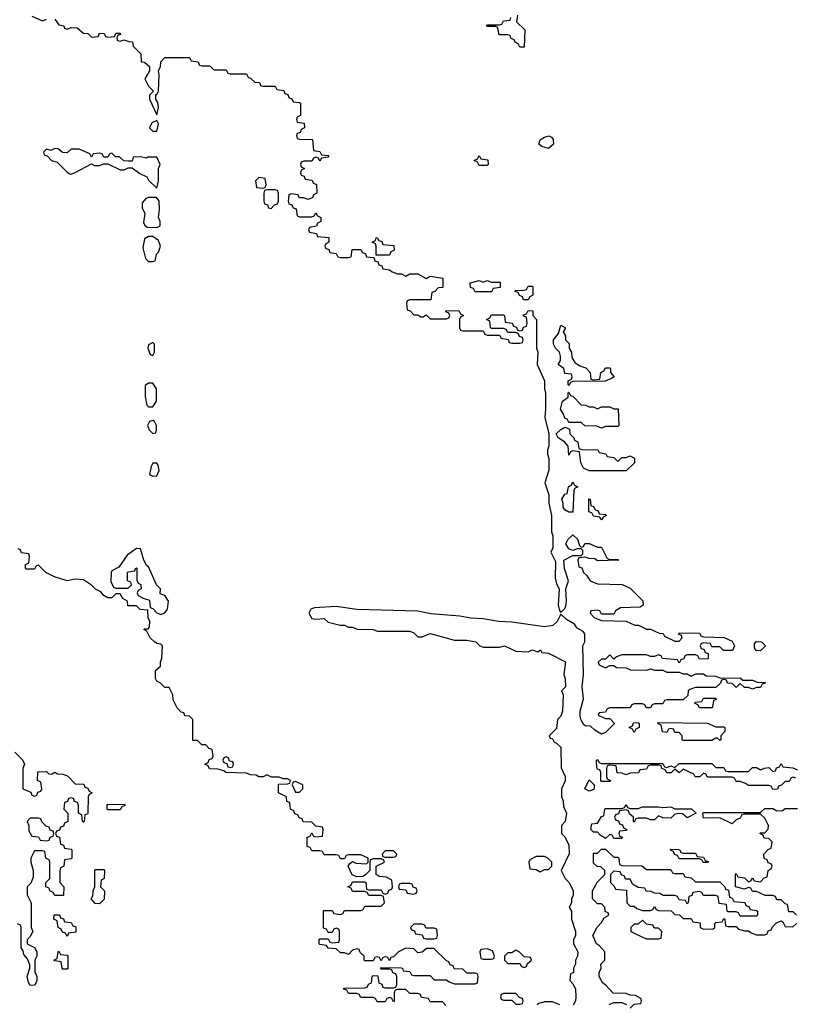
# Model space of a CAD drawing. Header units: inches. Extents: x 2701323 to 2964515, y 494916 to 722124.
# Tile 277 of 656: x 2819118 to 2822910, y 621773 to 626600. Entities that reach past the tile are written whole.
import ezdxf

# ---------------------------------------------------------------- set-up
doc = ezdxf.new("R2010")
doc.units = ezdxf.units.IN
doc.header["$MEASUREMENT"] = 0
doc.layers.add('C8612', color=7, linetype='Continuous')
doc.layers.add('C8622', color=7, linetype='Continuous')

msp = doc.modelspace()

# ---------------------------------------------------------------- linework, layer by layer
at = {"layer": 'C8612', "color": 2, "elevation": 2}
for points in [[(2819178, 626618), (2819230, 626594), (2819250, 626602)], [(2819290, 626602), (2819310, 626574), (2819334, 626570), (2819338, 626558), (2819350, 626554), (2819370, 626562), (2819399.6, 626559.6), (2819430, 626534), (2819452.7, 626532.7), (2819470, 626514), (2819502, 626518), (2819510, 626534), (2819531.6, 626531.6), (2819538, 626518), (2819550, 626514), (2819582, 626518), (2819590, 626534), (2819610, 626534), (2819612.7, 626527.3), (2819598, 626522), (2819594, 626510), (2819598, 626498), (2819610, 626494), (2819630, 626502), (2819652.7, 626492.7), (2819671.1, 626491.1), (2819674, 626470), (2819712, 626432), (2819714, 626394), (2819730, 626392), (2819754, 626370), (2819754, 626350), (2819731.3, 626310), (2819750, 626274), (2819774, 626250), (2819754, 626230), (2819754, 626210), (2819790, 626134), (2819798, 626170), (2819794.6, 626194.6), (2819786, 626210), (2819786, 626234), (2819790, 626234), (2819798, 626250), (2819802, 626330), (2819798, 626350), (2819808, 626370), (2819810, 626394), (2819830, 626414), (2819950, 626414), (2819958, 626398), (2819992.7, 626392.7), (2819998, 626378), (2820000, 626377.3)], [(2820000, 623056), (2819990, 623066), (2819967.3, 623067.3), (2819966, 623170), (2819950, 623186), (2819927.3, 623187.3), (2819922, 623202), (2819910, 623206), (2819890, 623226), (2819870, 623266), (2819868, 623290), (2819850, 623326), (2819830, 623326), (2819808.4, 623348.4), (2819790, 623358), (2819784, 623370), (2819784, 623410), (2819808.4, 623431.6), (2819808.9, 623451.1), (2819815.3, 623470), (2819818, 623530), (2819810, 623538), (2819790, 623542), (2819778, 623550), (2819758, 623570), (2819742, 623602), (2819726, 623610), (2819730, 623614), (2819750, 623614), (2819754.6, 623625.4), (2819755.3, 623650), (2819748, 623668), (2819746, 623706), (2819708.4, 623708.4), (2819690, 623726), (2819647.3, 623727.3), (2819646, 623750), (2819623.1, 623763.1), (2819610, 623786), (2819590, 623786), (2819570, 623766), (2819550, 623766), (2819530, 623778), (2819515.3, 623795.3), (2819490, 623808.7), (2819470, 623828.7), (2819430, 623854), (2819390, 623858), (2819350, 623848.7), (2819288.9, 623868.9), (2819246, 623890), (2819210, 623926), (2819198, 623922), (2819190, 623906), (2819150, 623906), (2819146, 623910), (2819146, 623930), (2819162, 623938), (2819166, 623970), (2819162, 623982), (2819127.3, 623987.3), (2819122, 624002), (2819110, 624006)], [(2819094, 623010), (2819131.1, 622971.1), (2819142, 622950), (2819134, 622930), (2819134, 622830), (2819172.7, 622812.7), (2819178, 622798), (2819190, 622794), (2819202, 622798), (2819207.3, 622812.7), (2819222, 622818), (2819226, 622830), (2819222, 622862), (2819206, 622870), (2819207.3, 622912.7), (2819250, 622914), (2819262, 622902), (2819276.4, 622903.6), (2819290, 622912), (2819303.6, 622903.6), (2819330, 622902), (2819352.7, 622892.7), (2819390, 622854), (2819432.7, 622852.7), (2819438, 622838), (2819452.7, 622832.7), (2819458, 622818), (2819474, 622810), (2819458, 622802), (2819454, 622790), (2819452.7, 622712.7), (2819450, 622706), (2819438, 622702), (2819434, 622670), (2819430, 622666), (2819426, 622670), (2819422, 622702), (2819406, 622710), (2819406, 622750), (2819402, 622762), (2819387.3, 622767.3), (2819382, 622782), (2819370, 622786), (2819358, 622782), (2819352.7, 622767.3), (2819338, 622762), (2819334, 622730), (2819354, 622710), (2819354, 622670), (2819338, 622662), (2819332.7, 622647.3), (2819318, 622642), (2819312.7, 622627.3), (2819298, 622622), (2819294, 622610), (2819298, 622598), (2819312.7, 622592.7), (2819318, 622558), (2819332.7, 622552.7), (2819338, 622538), (2819370, 622534), (2819374, 622530), (2819374, 622490), (2819370, 622486), (2819338, 622482), (2819334, 622450), (2819318, 622442), (2819314, 622430), (2819314, 622370), (2819334, 622350), (2819332.7, 622307.3), (2819290, 622306), (2819282, 622322), (2819266, 622330), (2819262, 622342), (2819246, 622350), (2819246, 622370), (2819266, 622390), (2819266, 622470), (2819262, 622482), (2819246, 622490), (2819242, 622522), (2819230, 622526), (2819190, 622526), (2819172, 622490), (2819172, 622470), (2819184.7, 622430), (2819183.6, 622396.4), (2819172.7, 622367.3), (2819154, 622350), (2819154, 622310), (2819174, 622270), (2819174, 622150), (2819182, 622130), (2819170, 622106), (2819154, 622090), (2819154, 622070), (2819191.1, 622051.1), (2819202, 622030), (2819202, 622010), (2819192, 621990), (2819192.7, 621932.7), (2819202, 621910), (2819202, 621890), (2819192.7, 621867.3), (2819170, 621866), (2819160.4, 621880.4), (2819155.3, 621910), (2819168, 621950), (2819167.3, 621967.3), (2819156.4, 621996.4), (2819138, 622018), (2819135.3, 622035.3), (2819126, 622050), (2819126, 622150), (2819122, 622162), (2819107.3, 622167.3)]]:
    msp.add_lwpolyline(points, dxfattribs=at)
for points in [[(2819790, 626106), (2819766, 626094), (2819754, 626070), (2819770, 626054), (2819790, 626054), (2819798, 626090)], [(2819290, 625968), (2819270, 625958), (2819250, 625966), (2819234, 625950), (2819238, 625938), (2819252.7, 625932.7), (2819274, 625910), (2819302, 625902), (2819350, 625852), (2819363.6, 625843.6), (2819370, 625842), (2819390, 625851.3), (2819470, 625894), (2819484.7, 625884.7), (2819510, 625884.7), (2819530, 625894), (2819550, 625894), (2819610, 625864.7), (2819630, 625864.7), (2819650, 625874), (2819670, 625874), (2819706.4, 625846.4), (2819742, 625830), (2819750, 625814), (2819790, 625774), (2819798, 625810), (2819798, 625870), (2819806, 625890), (2819790, 625926), (2819746, 625926), (2819738, 625922), (2819710, 625928), (2819674, 625926), (2819670, 625906), (2819650, 625906), (2819628.4, 625908.4), (2819607.3, 625927.3), (2819588, 625928), (2819570, 625946), (2819558, 625942), (2819550, 625926), (2819530, 625926), (2819522, 625942), (2819510, 625946), (2819478, 625942), (2819470, 625926), (2819462, 625942), (2819410, 625966), (2819370, 625966), (2819350, 625948), (2819328.4, 625948.4), (2819307.3, 625967.3)], [(2819750, 625729), (2819736, 625724), (2819718, 625702), (2819718, 625678), (2819731.3, 625650), (2819725.4, 625605.4), (2819730, 625594), (2819743.6, 625583.6), (2819790, 625582), (2819806, 625590), (2819806, 625610), (2819798, 625630), (2819804, 625670), (2819802, 625710), (2819788.7, 625728.7)], [(2819770, 625538), (2819750, 625538), (2819730, 625526), (2819722, 625482), (2819734, 625430), (2819750, 625414), (2819770, 625414), (2819782, 625418), (2819788, 625450), (2819799, 625461), (2819808.7, 625490), (2819798, 625518)], [(2819770, 625018), (2819750, 625006), (2819746, 624990), (2819758, 624958), (2819770, 624954), (2819778, 624970), (2819778, 625010)], [(2819770, 624818), (2819750, 624818), (2819732.7, 624807.3), (2819732.7, 624752.7), (2819742, 624710), (2819750, 624702), (2819770, 624702), (2819788, 624730), (2819788, 624790)], [(2819770, 624635.3), (2819754, 624630), (2819744.7, 624610), (2819752, 624590), (2819770, 624572), (2819786, 624574), (2819788, 624590), (2819788, 624610), (2819778, 624630)], [(2819790, 624426), (2819770, 624426), (2819762, 624410), (2819754, 624370), (2819770, 624362), (2819790, 624364.7), (2819802, 624390), (2819796.4, 624416.4)], [(2819690, 624008), (2819645.2, 623974.8), (2819603.6, 623916.4), (2819570, 623898), (2819566, 623890), (2819565.4, 623845.4), (2819578, 623818), (2819590, 623814), (2819650, 623814), (2819666, 623830), (2819662, 623842), (2819646, 623850), (2819646, 623890), (2819650, 623894), (2819682, 623898), (2819686, 623910), (2819692.7, 623912.7), (2819692.7, 623852.7), (2819698, 623838), (2819711.3, 623831.3), (2819714, 623810), (2819698, 623802), (2819694, 623790), (2819698, 623778), (2819723.6, 623763.6), (2819754, 623754), (2819758, 623718), (2819770, 623714), (2819790, 623692), (2819810, 623684.7), (2819830, 623692), (2819842, 623710), (2819848, 623750), (2819830, 623778), (2819806, 623786), (2819808, 623810), (2819788, 623830), (2819750, 623918), (2819742, 623922), (2819726, 623950), (2819710, 624006)], [(2819550, 622726), (2819546, 622730), (2819546, 622750), (2819550, 622754), (2819632.7, 622752.7), (2819632.7, 622747.3), (2819618, 622742), (2819610, 622726)], [(2819210, 622686), (2819170, 622686), (2819154, 622670), (2819162, 622650), (2819163.6, 622623.6), (2819178, 622598), (2819210, 622594), (2819218, 622578), (2819250, 622574), (2819262, 622578), (2819267.3, 622592.7), (2819282, 622598), (2819286, 622610), (2819282, 622622), (2819267.3, 622627.3), (2819262, 622642), (2819247.3, 622647.3), (2819227.3, 622667.3), (2819222, 622682)], [(2819510, 622266), (2819487.3, 622267.3), (2819468, 622290), (2819476.4, 622303.6), (2819478, 622330), (2819486, 622350), (2819486, 622430), (2819490, 622434), (2819530, 622434), (2819534, 622430), (2819532, 622390), (2819518, 622382), (2819514, 622350), (2819534, 622330), (2819532, 622288)], [(2819350, 622106), (2819342, 622122), (2819327.3, 622127.3), (2819322, 622142), (2819306, 622150), (2819302, 622182), (2819286, 622190), (2819287.3, 622212.7), (2819312.7, 622212.7), (2819318, 622198), (2819332.7, 622192.7), (2819338, 622178), (2819370, 622174), (2819378, 622158), (2819392.7, 622152.7), (2819392.7, 622127.3), (2819358, 622122)], [(2819330, 621946), (2819326, 621950), (2819322, 621982), (2819290, 621986), (2819286, 621990), (2819302, 621998), (2819306, 622030), (2819310, 622034), (2819318, 622018), (2819350, 622014), (2819354, 622010), (2819354, 621950), (2819350, 621946)]]:
    msp.add_lwpolyline(points, close=True, dxfattribs=at)
at = {"layer": 'C8622', "color": 2, "elevation": 2}
for points in [[(2821558, 626622), (2821554, 626590), (2821594, 626550), (2821590, 626466), (2821570, 626466), (2821562, 626482), (2821546, 626490), (2821542, 626502), (2821526, 626510), (2821522, 626522), (2821510, 626526), (2821470, 626526), (2821466, 626530), (2821462, 626562), (2821450, 626566), (2821410, 626566), (2821406, 626570), (2821410, 626574), (2821470, 626574), (2821482, 626578), (2821490, 626594), (2821522, 626598), (2821526, 626610)], [(2820000, 626377.3), (2820010, 626374), (2820050, 626374), (2820070, 626354), (2820130, 626354), (2820138, 626338), (2820150, 626334), (2820230, 626334), (2820238, 626318), (2820250, 626314), (2820270, 626294), (2820292.7, 626292.7), (2820298, 626278), (2820310, 626274), (2820370, 626274), (2820378, 626258), (2820412.7, 626252.7), (2820418, 626238), (2820432.7, 626232.7), (2820438, 626218), (2820452.7, 626212.7), (2820458, 626198), (2820490, 626194), (2820494, 626190), (2820494, 626130), (2820478, 626122), (2820474, 626110), (2820478, 626098), (2820512.7, 626092.7), (2820514, 626070), (2820498, 626062), (2820492.7, 626047.3), (2820478, 626042), (2820474, 626030), (2820478, 626018), (2820490, 626014), (2820552.7, 626012.7), (2820558, 625958), (2820590, 625954), (2820598, 625938), (2820630, 625934), (2820634, 625930), (2820630, 625926), (2820598, 625922), (2820590, 625906), (2820582, 625922), (2820570, 625926), (2820558, 625922), (2820550, 625906), (2820510, 625906), (2820498, 625902), (2820494, 625890), (2820498, 625878), (2820514, 625870), (2820498, 625862), (2820494, 625850), (2820498, 625838), (2820512.7, 625832.7), (2820518, 625818), (2820550, 625814), (2820558, 625798), (2820572.7, 625792.7), (2820574, 625750), (2820558, 625742), (2820552.7, 625727.3), (2820530, 625718), (2820510, 625726), (2820490, 625726), (2820482, 625742), (2820450, 625746), (2820438, 625742), (2820434, 625710), (2820438, 625698), (2820452.7, 625692.7), (2820458, 625678), (2820472.7, 625672.7), (2820478, 625638), (2820490, 625634), (2820550, 625634), (2820562, 625638), (2820570, 625654), (2820578, 625638), (2820594, 625630), (2820594, 625610), (2820578, 625602), (2820572.7, 625587.3), (2820538, 625582), (2820534, 625570), (2820538, 625558), (2820572.7, 625552.7), (2820578, 625538), (2820632.7, 625532.7), (2820634, 625510), (2820618, 625502), (2820614, 625490), (2820618, 625478), (2820632.7, 625472.7), (2820638, 625458), (2820670, 625454), (2820678, 625438), (2820690, 625434), (2820730, 625434), (2820742, 625438), (2820747.3, 625472.7), (2820790, 625474), (2820798, 625458), (2820812.7, 625452.7), (2820818, 625438), (2820854, 625434), (2820858, 625418), (2820872.7, 625412.7), (2820878, 625398), (2820892.7, 625392.7), (2820898, 625378), (2820930, 625374), (2820943.6, 625363.6), (2820970, 625354), (2820990, 625354), (2821010, 625342), (2821030, 625354), (2821070, 625354), (2821110, 625332), (2821130, 625342), (2821192.7, 625332.7), (2821192.7, 625287.3), (2821170, 625286), (2821152.7, 625267.3), (2821138, 625262), (2821132.7, 625227.3), (2821030, 625226), (2821018, 625222), (2821014, 625210), (2821018, 625178), (2821032.7, 625172.7), (2821050, 625154), (2821070, 625154), (2821083.6, 625143.6), (2821096.4, 625143.6), (2821110, 625154), (2821130, 625134), (2821210, 625134), (2821222, 625138), (2821226, 625150), (2821222, 625162), (2821207.3, 625167.3), (2821207.3, 625172.7), (2821270, 625174), (2821278, 625158), (2821294, 625150), (2821278, 625142), (2821274, 625130), (2821274, 625090), (2821278, 625078), (2821290, 625074), (2821390, 625074), (2821398, 625058), (2821410, 625054), (2821470, 625054), (2821478, 625038), (2821512.7, 625032.7), (2821518, 625018), (2821530, 625014), (2821570, 625014), (2821582, 625018), (2821586, 625030), (2821582, 625042), (2821567.3, 625047.3), (2821562, 625062), (2821550, 625066), (2821510, 625066), (2821502, 625082), (2821490, 625086), (2821430, 625086), (2821426, 625090), (2821422, 625122), (2821406, 625130), (2821422, 625138), (2821430, 625154), (2821490, 625154), (2821494, 625150), (2821498, 625118), (2821532.7, 625112.7), (2821538, 625098), (2821552.7, 625092.7), (2821558, 625078), (2821570, 625074), (2821582, 625078), (2821587.3, 625092.7), (2821602, 625098), (2821606, 625110), (2821602, 625142), (2821587.3, 625147.3), (2821587.3, 625152.7), (2821602, 625158), (2821610, 625174), (2821632.7, 625172.7), (2821634, 625150), (2821652, 625130), (2821652, 624990), (2821658, 624970), (2821654, 624910), (2821691, 624830), (2821690.9, 624790.9), (2821696, 624770), (2821696, 624690), (2821691.3, 624650), (2821712, 624570), (2821710.9, 624510.9), (2821704.7, 624490), (2821704.7, 624470), (2821711, 624449), (2821711.1, 624391.1), (2821692, 624330), (2821710.9, 624270.9), (2821711.3, 624230), (2821724.7, 624170), (2821724.7, 624090), (2821730.9, 624069.1), (2821731.1, 624011.1), (2821722, 623990), (2821743.6, 623943.6), (2821743.5, 623863.5), (2821750, 623834), (2821762, 623810), (2821758, 623730), (2821763.6, 623703.6), (2821770, 623694), (2821790, 623714), (2821794.6, 623725.4), (2821798, 623750), (2821795.3, 623810), (2821808.7, 623850), (2821788.7, 623910), (2821786, 623950), (2821830, 623974), (2821870, 623974), (2821878, 623982), (2821878, 623998), (2821870, 624006), (2821850, 624006), (2821830, 623998), (2821820.4, 624000.4), (2821810, 624006), (2821795.3, 624030), (2821806.3, 624053.7), (2821830, 624074), (2821852.7, 624052.7), (2821862, 624022), (2821870, 624014), (2821882, 624018), (2821888, 624032), (2821910, 624032), (2821950, 624014), (2821970, 624014), (2821998, 623958), (2822010, 623954), (2822050, 623954), (2822054, 623950), (2821950, 623948), (2821936.4, 623956.4), (2821910, 623958), (2821890, 623966), (2821858, 623962), (2821854, 623950), (2821858, 623918), (2821872.7, 623912.7), (2821882, 623890), (2821896.9, 623876.9), (2821914, 623850), (2821950, 623834), (2822071.6, 623831.6), (2822110, 623814), (2822172, 623752), (2822174, 623730), (2822159.6, 623720.4), (2822063.6, 623716.4), (2822038, 623702), (2822030, 623686), (2821970, 623686), (2821962, 623702), (2821950, 623706), (2821918, 623702), (2821914, 623690), (2821934, 623670), (2821970, 623654), (2822090, 623652), (2822132.7, 623632.7), (2822151.6, 623631.6), (2822190, 623612), (2822210, 623612), (2822252.7, 623592.7), (2822271.6, 623591.6), (2822278, 623578), (2822330, 623554), (2822350, 623554), (2822366, 623570), (2822362, 623582), (2822347.3, 623587.3), (2822350, 623594), (2822450, 623592), (2822458, 623578), (2822470, 623574), (2822571.6, 623571.6), (2822610, 623554), (2822622, 623530), (2822612, 623508), (2822568, 623508), (2822550, 623526), (2822510, 623526), (2822502, 623542), (2822470, 623546), (2822458, 623542), (2822454, 623530), (2822458, 623518), (2822472.7, 623512.7), (2822478, 623498), (2822492.7, 623492.7), (2822492.7, 623467.3), (2822450, 623466), (2822442, 623482), (2822430, 623486), (2822390, 623486), (2822378, 623482), (2822372.7, 623467.3), (2822358, 623462), (2822350, 623446), (2822342, 623462), (2822268.4, 623468.4), (2822262, 623482), (2822250, 623486), (2822230, 623478), (2822210, 623478), (2822190, 623486), (2822070, 623486), (2822043.6, 623476.4), (2822030, 623466), (2822010, 623486), (2821990, 623466), (2821970, 623466), (2821954, 623450), (2821958, 623438), (2821990, 623422), (2822010, 623434), (2822030, 623434), (2822043.6, 623423.6), (2822090, 623422), (2822112.7, 623412.7), (2822190, 623412), (2822210, 623418), (2822230, 623412), (2822270, 623412), (2822290, 623402), (2822350, 623402), (2822370, 623394), (2822390, 623394), (2822410, 623382), (2822432.7, 623392.7), (2822470, 623394), (2822483.6, 623383.6), (2822530, 623382), (2822552.7, 623372.7), (2822650, 623374), (2822662, 623362), (2822710, 623362), (2822732.7, 623352.7), (2822771.6, 623351.6), (2822772.7, 623347.3), (2822758, 623342), (2822750, 623326), (2822730, 623326), (2822710, 623318), (2822690, 623326), (2822670, 623326), (2822650, 623346), (2822630, 623326), (2822610, 623346), (2822587.3, 623347.3), (2822582, 623362), (2822570, 623366), (2822558, 623362), (2822552.7, 623347.3), (2822530, 623326), (2822430, 623326), (2822403.6, 623316.4), (2822394, 623310), (2822392.7, 623287.3), (2822370, 623266), (2822290, 623266), (2822278, 623262), (2822270, 623246), (2822230, 623246), (2822218, 623242), (2822210, 623226), (2822190, 623226), (2822182, 623242), (2822170, 623246), (2822130, 623246), (2822118, 623242), (2822110, 623226), (2822010, 623226), (2821998, 623222), (2821990, 623206), (2821958, 623202), (2821954, 623190), (2821990, 623174), (2822010, 623174), (2822034, 623150), (2821990, 623106), (2821970, 623098), (2821936.4, 623116.4), (2821916.4, 623136.4), (2821890, 623138), (2821883.1, 623143.1), (2821870, 623166), (2821866, 623186), (2821865.2, 623210), (2821882, 623270), (2821875.3, 623330), (2821882, 623390), (2821878, 623530), (2821888, 623550), (2821888, 623590), (2821880.4, 623600.4), (2821850, 623618), (2821837.2, 623637.2), (2821799, 623659), (2821770, 623686), (2821752, 623650), (2821732, 623630), (2821690, 623623.7), (2821530, 623646), (2821466, 623650), (2821390, 623663.7), (2821330, 623665.6), (2821275.5, 623675.5), (2821132.8, 623687.2), (2821070, 623700.9), (2820770, 623709.2), (2820670, 623723.6), (2820562.5, 623717.5), (2820544.7, 623710), (2820536, 623690), (2820550, 623664.7), (2820570, 623661), (2820610, 623664.7), (2820630, 623646), (2820688.4, 623631.6), (2820710, 623631.3), (2820730, 623622), (2820750, 623622), (2820772.7, 623612.7), (2820850, 623611.3), (2820870, 623602), (2821030, 623602), (2821050, 623594), (2821070, 623574), (2821090, 623574), (2821130.6, 623590.6), (2821250, 623558.8), (2821310, 623558.8), (2821354, 623550), (2821374, 623530), (2821390, 623524.7), (2821470, 623524.7), (2821494, 623530), (2821550, 623504.7), (2821610, 623502), (2821630, 623511), (2821658, 623502), (2821671, 623511), (2821678, 623498), (2821710, 623494), (2821792.7, 623452.7), (2821784.7, 623390), (2821791.6, 623368.4), (2821794, 623330), (2821774, 623310), (2821782, 623290), (2821778, 623210), (2821770, 623186), (2821754, 623170), (2821750, 623126), (2821714, 623090), (2821718, 623078), (2821730, 623074), (2821738, 623058), (2821750, 623054), (2821770, 623034), (2821772.7, 622932.7), (2821791.3, 622890), (2821791.1, 622868.9), (2821774, 622830), (2821774, 622790), (2821782, 622770), (2821783.6, 622743.6), (2821798, 622710), (2821792, 622670), (2821774, 622650), (2821774, 622610), (2821790, 622594), (2821810, 622554), (2821811.1, 622511.1), (2821772, 622430), (2821792, 622390), (2821812, 622370), (2821831.3, 622330), (2821831.1, 622308.9), (2821822, 622290), (2821822, 622270), (2821812, 622250), (2821822, 622230), (2821822, 622190), (2821842, 622130), (2821842, 622110), (2821832, 622090), (2821832, 622070), (2821854, 622030), (2821852, 622010), (2821842, 621990), (2821842, 621970), (2821832, 621950), (2821832, 621930), (2821818, 621922), (2821814, 621890), (2821830, 621874), (2821842, 621850), (2821844.7, 621810), (2821842, 621790), (2821831.6, 621768.4)], [(2821207.3, 621767.3), (2821190, 621786), (2821130, 621786), (2821122, 621802), (2821087.3, 621807.3), (2821082, 621822), (2821070, 621826), (2821030, 621826), (2821010, 621846), (2820970, 621846), (2820958, 621842), (2820954, 621830), (2820954, 621790), (2820950, 621786), (2820942, 621802), (2820930, 621806), (2820918, 621802), (2820910, 621786), (2820870, 621786), (2820862, 621802), (2820850, 621806), (2820790, 621806), (2820782, 621822), (2820770, 621826), (2820730, 621826), (2820722, 621842), (2820707.3, 621847.3), (2820707.3, 621852.7), (2820810, 621854), (2820822, 621858), (2820827.3, 621872.7), (2820842, 621878), (2820846, 621910), (2820850, 621914), (2820872.7, 621912.7), (2820878, 621878), (2820892.7, 621872.7), (2820898, 621858), (2820910, 621854), (2820950, 621854), (2820962, 621858), (2820966, 621870), (2820966, 621910), (2820962, 621922), (2820947.3, 621927.3), (2820942, 621942), (2820930, 621946), (2820890, 621946), (2820886, 621950), (2820890, 621954), (2820987.3, 621952.7), (2820994, 621950), (2820998, 621938), (2821030, 621934), (2821038, 621918), (2821050, 621914), (2821130, 621914), (2821150, 621894), (2821210, 621894), (2821223.6, 621883.6), (2821250, 621874), (2821350, 621874), (2821362, 621878), (2821366, 621910), (2821362, 621922), (2821350, 621926), (2821310, 621926), (2821290, 621946), (2821247.3, 621947.3), (2821242, 621962), (2821227.3, 621967.3), (2821222, 621982), (2821210, 621986), (2821147.3, 622047.3), (2821112.7, 622047.3), (2821091.6, 622028.4), (2821070, 622026), (2821050, 622046), (2821010, 622048), (2820974, 622030), (2820950, 622006), (2820938, 622002), (2820930, 621986), (2820922, 622002), (2820910, 622006), (2820898, 622002), (2820890, 621986), (2820882, 622002), (2820870, 622006), (2820858, 622002), (2820850, 621986), (2820810, 621986), (2820806, 621990), (2820806, 622010), (2820787.3, 622027.3), (2820782, 622042), (2820770, 622046), (2820750, 622038), (2820730, 622018), (2820710, 622026), (2820690, 622026), (2820670, 622046), (2820630, 622048), (2820622, 622062), (2820590, 622066), (2820586, 622070), (2820586, 622090), (2820590, 622094), (2820630, 622094), (2820638, 622078), (2820650, 622074), (2820682, 622078), (2820686, 622090), (2820686, 622130), (2820682, 622142), (2820670, 622146), (2820658, 622142), (2820650, 622126), (2820630, 622126), (2820622, 622142), (2820607.3, 622147.3), (2820607.3, 622232.7), (2820650, 622234), (2820658, 622218), (2820690, 622214), (2820702, 622218), (2820710, 622234), (2820790, 622234), (2820802, 622238), (2820810, 622254), (2820890, 622254), (2820906, 622270), (2820902, 622302), (2820890, 622306), (2820830, 622306), (2820822, 622322), (2820810, 622326), (2820750, 622326), (2820742, 622342), (2820726, 622350), (2820742, 622358), (2820750, 622374), (2820810, 622374), (2820814, 622370), (2820818, 622338), (2820830, 622334), (2820890, 622334), (2820898, 622318), (2820910, 622314), (2820922, 622318), (2820927.3, 622332.7), (2820942, 622338), (2820946, 622350), (2820942, 622382), (2820916.4, 622396.4), (2820880.4, 622400.4), (2820866, 622410), (2820866, 622450), (2820906, 622470), (2820902, 622482), (2820890, 622486), (2820850, 622486), (2820838, 622482), (2820834, 622470), (2820834, 622430), (2820812.7, 622407.3), (2820799.6, 622400.4), (2820770, 622398), (2820747.3, 622407.3), (2820728, 622450), (2820736.4, 622463.6), (2820750, 622474), (2820765.4, 622465.4), (2820818, 622462), (2820826, 622470), (2820826, 622490), (2820790, 622506), (2820730, 622506), (2820718, 622502), (2820710, 622486), (2820690, 622486), (2820682, 622502), (2820670, 622506), (2820610, 622506), (2820602, 622522), (2820590, 622526), (2820550, 622526), (2820542, 622542), (2820527.3, 622547.3), (2820527.3, 622592.7), (2820542, 622598), (2820550, 622614), (2820558, 622598), (2820570, 622594), (2820602, 622598), (2820606, 622630), (2820602, 622642), (2820570, 622646), (2820550, 622666), (2820507.3, 622667.3), (2820502, 622682), (2820487.3, 622687.3), (2820482, 622702), (2820467.3, 622707.3), (2820462, 622722), (2820446, 622730), (2820442, 622762), (2820427.3, 622767.3), (2820426, 622790), (2820386, 622810), (2820387.3, 622852.7), (2820430, 622854), (2820442, 622858), (2820446, 622870), (2820430, 622878), (2820410, 622878), (2820390, 622886), (2820352.7, 622887.3), (2820330, 622898), (2820311.6, 622888.4), (2820290, 622888), (2820276.4, 622896.4), (2820250, 622898), (2820230, 622906), (2820128.9, 622908.9), (2820118, 622918), (2820090, 622926), (2820048.4, 622928.4), (2820042, 622942), (2820026, 622950), (2820042, 622958), (2820047.3, 622972.7), (2820062, 622978), (2820066, 622990), (2820062, 623022), (2820047.3, 623027.3), (2820030, 623046), (2820010, 623046), (2820000, 623056)], [(2822922, 622882), (2822910, 622886), (2822898, 622882), (2822890, 622866), (2822870, 622866), (2822852.7, 622847.3), (2822838, 622842), (2822832.7, 622827.3), (2822810, 622826), (2822802, 622842), (2822790, 622846), (2822690, 622846), (2822676.4, 622856.4), (2822650, 622866), (2822630, 622866), (2822622, 622882), (2822610, 622886), (2822490, 622886), (2822482, 622902), (2822470, 622906), (2822451.6, 622888.4), (2822428.7, 622888.7), (2822422, 622902), (2822370, 622926), (2822350, 622908), (2822330, 622926), (2822311.6, 622908.4), (2822290, 622908), (2822282, 622922), (2822266, 622930), (2822262, 622942), (2822250, 622946), (2822210, 622946), (2822198, 622942), (2822190, 622926), (2822158, 622922), (2822151.6, 622908.4), (2822110, 622906), (2822090, 622898), (2822070, 622906), (2822047.3, 622907.3), (2822042, 622942), (2822010, 622946), (2821998, 622942), (2821994, 622930), (2821994, 622890), (2821998, 622878), (2822014, 622870), (2822010, 622866), (2821970, 622866), (2821966, 622870), (2821966, 622910), (2821962, 622922), (2821950, 622926), (2821947.3, 622932.7), (2821946, 622970), (2821950, 622974), (2821958, 622958), (2821970, 622954), (2822270, 622954), (2822278, 622938), (2822290, 622934), (2822310, 622942), (2822330, 622934), (2822350, 622954), (2822510, 622954), (2822530, 622934), (2822570, 622934), (2822578, 622918), (2822590, 622914), (2822690, 622914), (2822710, 622934), (2822730, 622934), (2822750, 622922), (2822768.4, 622931.6), (2822790, 622934), (2822810, 622914), (2822822, 622918), (2822827.3, 622932.7), (2822842, 622938), (2822850, 622954), (2822858, 622938), (2822907.3, 622932.7), (2822930, 622922)], [(2822926, 622210), (2822910, 622226), (2822887.3, 622227.3), (2822882, 622262), (2822870, 622266), (2822850, 622286), (2822830, 622286), (2822822, 622302), (2822810, 622306), (2822772.7, 622307.3), (2822730, 622326), (2822710, 622326), (2822702, 622342), (2822690, 622346), (2822670, 622338), (2822626, 622350), (2822626, 622410), (2822630, 622414), (2822638, 622398), (2822670, 622394), (2822690, 622374), (2822702, 622378), (2822710, 622394), (2822718, 622378), (2822750, 622374), (2822767.3, 622392.7), (2822782, 622398), (2822786, 622430), (2822802, 622438), (2822806, 622450), (2822802, 622462), (2822787.3, 622467.3), (2822782, 622482), (2822767.3, 622487.3), (2822766, 622510), (2822787.3, 622532.7), (2822802, 622538), (2822806, 622570), (2822790, 622586), (2822767.3, 622587.3), (2822762, 622602), (2822746, 622610), (2822750, 622614), (2822770, 622614), (2822787.3, 622632.7), (2822788, 622650), (2822770, 622686), (2822750, 622706), (2822670, 622706), (2822658, 622702), (2822650, 622686), (2822630, 622678), (2822610, 622658), (2822550, 622688), (2822470, 622686), (2822466, 622710), (2822470, 622714), (2822750, 622714), (2822770, 622734), (2822810, 622734), (2822830, 622722), (2822856.4, 622723.6), (2822870, 622734), (2822930, 622734)], [(2822110, 621754), (2822130, 621774), (2822162, 621778), (2822166, 621790), (2822162, 621802), (2822136.4, 621816.4), (2822110, 621818), (2822090, 621826), (2822027.3, 621827.3), (2821990, 621868), (2821976.4, 621876.4), (2821958, 621910), (2821958, 621930), (2821968, 621950), (2821966, 621970), (2821986, 621990), (2821986, 622030), (2821960.4, 622060.4), (2821946, 622070), (2821928, 622110), (2821948.4, 622151.6), (2821970, 622174), (2821983.1, 622196.9), (2822006, 622210), (2822002, 622222), (2821988.4, 622228.4), (2821986, 622250), (2821970, 622266), (2821950, 622266), (2821926, 622290), (2821926, 622330), (2821950, 622374), (2821986, 622410), (2821986, 622430), (2821967.3, 622447.3), (2821948.4, 622448.4), (2821930, 622466), (2821930, 622514), (2821950, 622514), (2821970, 622534), (2821990, 622534), (2822030, 622494), (2822050, 622494), (2822054, 622490), (2822058, 622458), (2822070, 622454), (2822167.3, 622452.7), (2822190, 622434), (2822310, 622434), (2822318, 622418), (2822330, 622414), (2822370, 622414), (2822378, 622398), (2822410, 622394), (2822430, 622374), (2822550, 622374), (2822574, 622350), (2822578, 622338), (2822592.7, 622332.7), (2822598, 622298), (2822610, 622294), (2822618, 622278), (2822671.6, 622271.6), (2822678, 622258), (2822692.7, 622252.7), (2822698, 622238), (2822730, 622234), (2822734, 622230), (2822734, 622210), (2822730, 622206), (2822650, 622206), (2822642, 622222), (2822630, 622226), (2822590, 622226), (2822586, 622230), (2822582, 622262), (2822547.3, 622267.3), (2822542, 622302), (2822530, 622306), (2822470, 622306), (2822462, 622322), (2822450, 622326), (2822418, 622322), (2822412.7, 622307.3), (2822398, 622302), (2822394, 622270), (2822390, 622266), (2822382, 622282), (2822350, 622286), (2822342, 622302), (2822330, 622306), (2822272.7, 622307.3), (2822256.4, 622316.4), (2822230, 622318), (2822210, 622328), (2822190, 622326), (2822182, 622342), (2822150, 622346), (2822122, 622362), (2822110, 622386), (2822087.3, 622387.3), (2822082, 622402), (2822067.3, 622407.3), (2822062, 622422), (2822030, 622426), (2822014, 622410), (2822014, 622370), (2822032.7, 622352.7), (2822038, 622338), (2822092.7, 622332.7), (2822094, 622270), (2822110, 622254), (2822130, 622254), (2822143.6, 622243.6), (2822170, 622234), (2822210, 622234), (2822222, 622238), (2822230, 622252), (2822238, 622238), (2822250, 622234), (2822311.6, 622231.6), (2822330, 622214), (2822352.7, 622212.7), (2822370, 622194), (2822410, 622194), (2822418, 622178), (2822452.7, 622172.7), (2822454, 622150), (2822470, 622142), (2822516.4, 622143.6), (2822526, 622150), (2822526, 622170), (2822530, 622174), (2822562, 622178), (2822570, 622194), (2822574, 622190), (2822578, 622158), (2822590, 622154), (2822630, 622154), (2822642, 622142), (2822670, 622134), (2822690, 622134), (2822703.6, 622123.6), (2822730, 622114), (2822770, 622114), (2822782, 622118), (2822787.3, 622132.7), (2822802, 622138), (2822807.3, 622152.7), (2822827.3, 622172.7), (2822850, 622182), (2822858, 622178), (2822870, 622154), (2822907.3, 622152.7), (2822926, 622170)], [(2821766, 621770), (2821730, 621786), (2821690, 621786), (2821662, 621778), (2821654, 621770)], [(2822007.3, 621772.7), (2822030, 621782), (2822070, 621782), (2822092.7, 621772.7)]]:
    msp.add_lwpolyline(points, dxfattribs=at)
for points in [[(2821710, 625968.7), (2821678, 625978), (2821662, 625990), (2821668.9, 626011.1), (2821690, 626024.7), (2821711.1, 626031.1), (2821724.7, 626024.7), (2821732.7, 626012.7), (2821734, 625990)], [(2821370, 625886), (2821362, 625902), (2821346, 625910), (2821362, 625918), (2821370, 625934), (2821378, 625918), (2821412.7, 625912.7), (2821414, 625890), (2821410, 625886)], [(2820290, 625826), (2820274, 625810), (2820278, 625778), (2820310, 625774), (2820322, 625778), (2820326, 625790), (2820322, 625822)], [(2820370, 625766), (2820330, 625766), (2820318, 625762), (2820314, 625750), (2820314, 625710), (2820318, 625698), (2820332.7, 625692.7), (2820338, 625678), (2820350, 625674), (2820367.3, 625692.7), (2820382, 625698), (2820386, 625710), (2820386, 625750), (2820382, 625762)], [(2820866, 625446), (2820866, 625490), (2820862, 625502), (2820846, 625510), (2820862, 625518), (2820866, 625530), (2820870, 625532), (2820878, 625518), (2820892.7, 625512.7), (2820898, 625498), (2820952.7, 625492.7), (2820954, 625470), (2820938, 625462), (2820930, 625446)], [(2821350, 625266), (2821342, 625282), (2821327.3, 625287.3), (2821326, 625310), (2821370, 625322), (2821390, 625314), (2821410, 625322), (2821430, 625314), (2821472.7, 625312.7), (2821472.7, 625287.3), (2821438, 625282), (2821430, 625266)], [(2821610, 625226), (2821587.3, 625227.3), (2821582, 625242), (2821567.3, 625247.3), (2821562, 625262), (2821547.3, 625267.3), (2821547.3, 625272.7), (2821590, 625274), (2821602, 625278), (2821610, 625294), (2821630, 625294), (2821634, 625290), (2821634, 625250), (2821618, 625242)], [(2821930, 624834), (2821962, 624838), (2821966, 624870), (2821982, 624878), (2821990, 624894), (2822010, 624894), (2822014, 624890), (2822014, 624870), (2822032, 624850), (2822019.6, 624840.4), (2821988.4, 624828.4), (2821830, 624826), (2821818, 624822), (2821810, 624806), (2821806, 624810), (2821806, 624830), (2821822, 624838), (2821826, 624850), (2821822, 624862), (2821790, 624866), (2821786, 624890), (2821758, 624910), (2821769, 624930), (2821769, 624950), (2821764, 624970), (2821744, 624990), (2821734, 625010), (2821735.3, 625030), (2821759, 625061), (2821770, 625102), (2821794, 625090), (2821782, 625070), (2821794, 625050), (2821794, 625030), (2821812, 625012), (2821812, 624990), (2821822, 624970), (2821823.6, 624943.6), (2821839.6, 624919.6), (2821863.6, 624903.6), (2821892.7, 624892.7), (2821914, 624870), (2821918, 624838)], [(2821910, 624702), (2821930, 624702), (2821950, 624692), (2821970, 624702), (2822010, 624702), (2822030, 624692), (2822051.6, 624691.6), (2822054, 624610), (2822050, 624606), (2821990, 624606), (2821970, 624598), (2821947.3, 624607.3), (2821888.4, 624608.4), (2821870, 624626), (2821810, 624626), (2821802, 624642), (2821790, 624646), (2821782, 624670), (2821769, 624690), (2821778, 624730), (2821806, 624750), (2821806, 624770), (2821810, 624774), (2821818, 624758), (2821830, 624754), (2821870, 624712), (2821891.1, 624711.1)], [(2822050, 624434), (2822070, 624454), (2822090, 624454), (2822110, 624462), (2822131.3, 624451.3), (2822131.6, 624428.4), (2822090, 624388), (2821910, 624388), (2821882, 624402), (2821868, 624428), (2821862, 624482), (2821830, 624486), (2821818, 624482), (2821810, 624466), (2821806, 624510), (2821788, 624530), (2821758, 624550), (2821748, 624570), (2821770, 624591.3), (2821790, 624602), (2821799.6, 624599.6), (2821812.7, 624592.7), (2821814, 624570), (2821834, 624550), (2821838, 624538), (2821854, 624530), (2821858, 624498), (2821872.7, 624492.7), (2821951.6, 624491.6), (2821958, 624478), (2821991.6, 624471.6), (2821998, 624458), (2822030, 624454)], [(2821810, 624186), (2821790, 624198), (2821782, 624210), (2821782, 624230), (2821775.3, 624250), (2821790, 624274), (2821802, 624278), (2821808, 624310), (2821822, 624318), (2821830, 624334), (2821838, 624318), (2821854, 624310), (2821838, 624302), (2821834, 624290), (2821830, 624186)], [(2821970, 624148), (2821962, 624162), (2821930, 624166), (2821922, 624182), (2821907.3, 624187.3), (2821908.4, 624251.6), (2821914, 624250), (2821918, 624218), (2821932.7, 624212.7), (2821938, 624198), (2821952.7, 624192.7), (2821958, 624178), (2821990, 624174), (2821994, 624170), (2821978, 624162)], [(2822750, 623506), (2822728.4, 623508.4), (2822720.4, 623520.4), (2822720.4, 623539.6), (2822728.4, 623551.6), (2822754, 623550), (2822774, 623530)], [(2822450, 623226), (2822442, 623242), (2822426, 623250), (2822430, 623254), (2822462, 623258), (2822470, 623274), (2822530, 623274), (2822532.7, 623267.3), (2822518, 623262), (2822514, 623230), (2822510, 623226)], [(2822130, 623106), (2822122, 623122), (2822106, 623130), (2822122, 623138), (2822127.3, 623152.7), (2822150, 623154), (2822154, 623150), (2822154, 623130), (2822138, 623122)], [(2822530, 623134), (2822570, 623134), (2822574, 623130), (2822574, 623110), (2822554, 623090), (2822554, 623070), (2822550, 623066), (2822538, 623078), (2822530, 623078), (2822510, 623066), (2822370, 623066), (2822366, 623070), (2822366, 623090), (2822350, 623106), (2822330, 623106), (2822322, 623122), (2822310, 623126), (2822298, 623122), (2822290, 623106), (2822268.4, 623108.4), (2822262, 623142), (2822246, 623150), (2822250, 623154), (2822490, 623152)], [(2820130, 622986), (2820118, 622982), (2820114, 622970), (2820118, 622958), (2820134, 622954), (2820138, 622938), (2820150, 622934), (2820162, 622938), (2820166, 622950), (2820162, 622962), (2820146, 622966), (2820142, 622982)], [(2820470, 622866), (2820458, 622862), (2820454, 622850), (2820470, 622814), (2820490, 622814), (2820506, 622830), (2820506, 622850)], [(2821910, 622818), (2821888.7, 622830), (2821910, 622874), (2821934, 622850), (2821934, 622830), (2821930, 622826)], [(2822110, 622734), (2822150, 622734), (2822170, 622742), (2822250, 622742), (2822270, 622738), (2822310, 622742), (2822330, 622732), (2822411.6, 622731.6), (2822434, 622710), (2822390, 622688), (2822367.3, 622707.3), (2822350, 622708), (2822330, 622706), (2822310, 622686), (2822270, 622688), (2822250, 622698), (2822230, 622678), (2822210, 622678), (2822190, 622686), (2822150, 622686), (2822138, 622682), (2822130, 622666), (2822126, 622670), (2822126, 622690), (2822107.3, 622707.3), (2822102, 622722), (2822090, 622726), (2822058, 622722), (2822052.7, 622707.3), (2822038, 622702), (2822034, 622690), (2822038, 622678), (2822052.7, 622672.7), (2822058, 622658), (2822072.7, 622652.7), (2822078, 622638), (2822094, 622630), (2822090, 622626), (2822058, 622622), (2822054, 622610), (2822058, 622598), (2822072.7, 622592.7), (2822070, 622586), (2822030, 622586), (2822022, 622602), (2822010, 622606), (2821990, 622586), (2821963.1, 622603.1), (2821950, 622618), (2821930, 622618), (2821918, 622630), (2821922, 622658), (2821950, 622662), (2821970, 622694), (2821982, 622698), (2821986, 622730), (2821990, 622734), (2822070, 622734), (2822082, 622738), (2822090, 622752), (2822098, 622738)], [(2820950, 622526), (2820910, 622526), (2820894, 622510), (2820898, 622498), (2820910, 622494), (2820950, 622494), (2820962, 622498), (2820966, 622510)], [(2821690, 622498), (2821650, 622498), (2821618, 622482), (2821614, 622470), (2821618, 622438), (2821650, 622434), (2821670, 622422), (2821690, 622434), (2821710, 622434), (2821726, 622450), (2821726, 622470), (2821706, 622490)], [(2822370, 622514), (2822430, 622514), (2822438, 622498), (2822470, 622494), (2822478, 622478), (2822492.7, 622472.7), (2822490, 622468), (2822468.4, 622468.4), (2822462, 622482), (2822450, 622486), (2822350, 622486), (2822342, 622502), (2822327.3, 622507.3), (2822322, 622522), (2822306, 622530), (2822310, 622534), (2822347.3, 622532.7), (2822354, 622530), (2822358, 622518)], [(2821030, 622366), (2820990, 622366), (2820978, 622362), (2820974, 622350), (2820978, 622338), (2821010, 622334), (2821018, 622318), (2821050, 622314), (2821062, 622318), (2821066, 622330), (2821062, 622342), (2821047.3, 622347.3), (2821042, 622362)], [(2821090, 622166), (2821050, 622166), (2821034, 622150), (2821038, 622138), (2821052.7, 622132.7), (2821058, 622118), (2821090, 622114), (2821098, 622098), (2821110, 622094), (2821150, 622094), (2821162, 622098), (2821166, 622110), (2821162, 622142), (2821150, 622146), (2821110, 622146), (2821102, 622162)], [(2822170, 622186), (2822150, 622166), (2822130, 622166), (2822114, 622150), (2822114, 622130), (2822170, 622102), (2822190, 622094), (2822250, 622094), (2822262, 622098), (2822266, 622130), (2822250, 622146), (2822230, 622146), (2822222, 622162), (2822190, 622166)], [(2821410, 622046), (2821378, 622042), (2821374, 622030), (2821378, 621998), (2821390, 621994), (2821430, 621994), (2821442, 621998), (2821446, 622010), (2821435.3, 622035.3)], [(2821550, 622038), (2821530, 622026), (2821510, 622026), (2821494, 622010), (2821494, 621990), (2821510, 621974), (2821570, 621974), (2821578, 621958), (2821590, 621954), (2821602, 621958), (2821607.3, 621972.7), (2821626, 621990), (2821622, 622002), (2821590, 622006), (2821566, 622030)], [(2821550, 621826), (2821490, 621826), (2821478, 621822), (2821474, 621810), (2821478, 621798), (2821490, 621794), (2821530, 621794), (2821550, 621774), (2821570, 621774), (2821582, 621778), (2821586, 621790), (2821582, 621802), (2821567.3, 621807.3)]]:
    msp.add_lwpolyline(points, close=True, dxfattribs=at)

doc.saveas('drawing.dxf')
